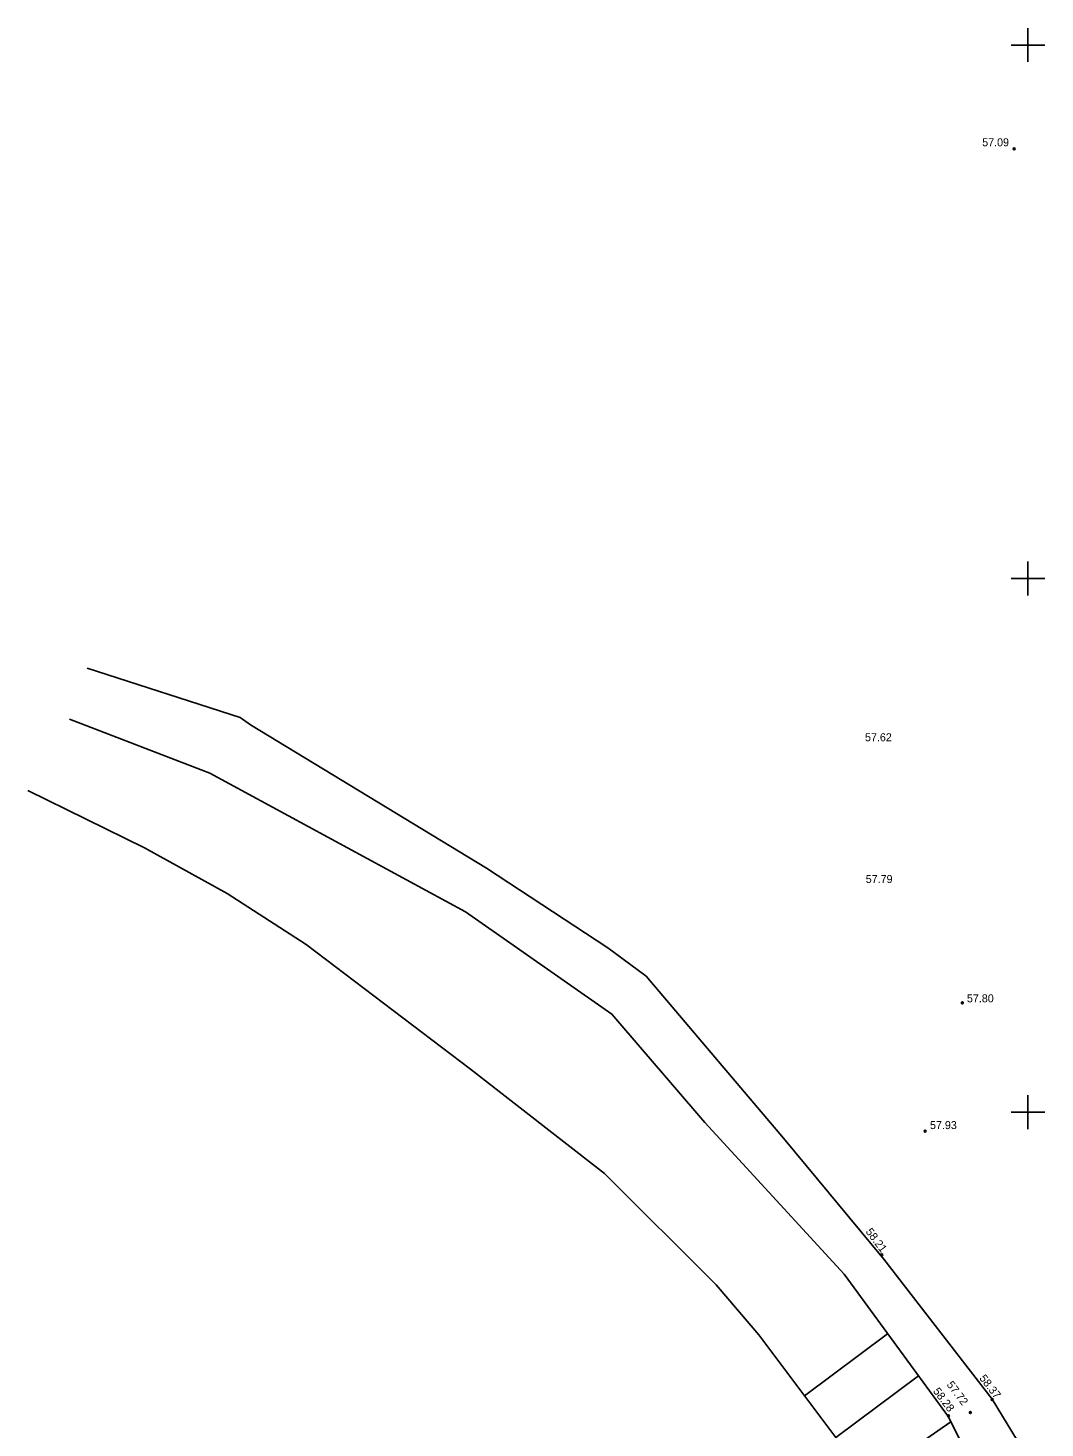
# Model space of a CAD drawing. Extents: x 9156 to 9809, y 2728 to 4000.
# Drawn here: x 9156.3 to 9251.6, y 3770.4 to 3901.6 of the extents above; entities that cross this region are included whole.
import ezdxf

# ---------------------------------------------------------------- set-up
doc = ezdxf.new("R2010")
doc.units = 0
doc.layers.add('Level 54', color=7, linetype='Continuous')

msp = doc.modelspace()

# ---------------------------------------------------------------- linework, layer by layer
at = {"layer": 'Level 54'}
for p, q in [((9250, 3901.59), (9250, 3898.41)), ((9250, 3901.59), (9250, 3898.41)), ((9250, 3901.59), (9250, 3898.41)), ((9250, 3901.59), (9250, 3898.41)), ((9250, 3901.25), (9250, 3898.75)), ((9248.41, 3900), (9250, 3900)), ((9248.41, 3900), (9250, 3900)), ((9248.75, 3900), (9251.25, 3900)), ((9250, 3900), (9251.59, 3900)), ((9250, 3900), (9251.59, 3900)), ((9250, 3851.59), (9250, 3848.41)), ((9250, 3851.59), (9250, 3848.41)), ((9250, 3851.59), (9250, 3848.41)), ((9250, 3851.59), (9250, 3848.41)), ((9250, 3851.25), (9250, 3848.75)), ((9248.41, 3850), (9250, 3850)), ((9248.41, 3850), (9250, 3850)), ((9248.75, 3850), (9251.25, 3850)), ((9250, 3850), (9251.59, 3850)), ((9250, 3850), (9251.59, 3850)), ((9250, 3801.59), (9250, 3798.41)), ((9250, 3801.59), (9250, 3798.41)), ((9250, 3801.59), (9250, 3798.41)), ((9250, 3801.59), (9250, 3798.41)), ((9250, 3801.25), (9250, 3798.75)), ((9248.41, 3800), (9250, 3800)), ((9248.41, 3800), (9250, 3800)), ((9248.75, 3800), (9251.25, 3800)), ((9250, 3800), (9251.59, 3800)), ((9250, 3800), (9251.59, 3800)), ((9236.84, 3779.25), (9229.07, 3773.43)), ((9239.73, 3775.29), (9232.01, 3769.51)), ((9242.77, 3771), (9234.9, 3765.55))]:
    msp.add_line(p, q, dxfattribs=at)
for points in [[(9161.85, 3841.62), (9176.19, 3836.98), (9177.17, 3836.3), (9199.28, 3822.87), (9210.65, 3815.42), (9214.22, 3812.75), (9227.1, 3797.57), (9236.5, 3786.24), (9246.64, 3773.1), (9250, 3767.63)], [(9250, 3758), (9245.04, 3766.44), (9242.54, 3771.46), (9238.98, 3776.32), (9232.77, 3784.82), (9219.73, 3799.04), (9211.02, 3809.19), (9197.3, 3818.77), (9173.35, 3831.76), (9160.19, 3836.83)], [(9244.18, 3750), (9240.19, 3757.92), (9233.97, 3766.9), (9224.79, 3779.14), (9220.8, 3783.83), (9210.33, 3794.25), (9197.76, 3804.02), (9182.37, 3815.73), (9174.96, 3820.5), (9167.23, 3824.76), (9156.31, 3830.16)]]:
    msp.add_lwpolyline(points, dxfattribs=at)
for centre in [(9248.71, 3890.27), (9243.85, 3810.24), (9240.36, 3798.22), (9236.3, 3786.63), (9246.65, 3773.08), (9242.55, 3771.56), (9244.6, 3771.86)]:
    msp.add_circle(centre, 0.0909, dxfattribs=at)

# ---------------------------------------------------------------- texts
for s, p in [('57.09', (9245.71, 3890.51)), ('57.62', (9234.73, 3834.76)), ('57.79', (9234.8, 3821.48)), ('57.80', (9244.28, 3810.3)), ('57.93', (9240.82, 3798.42))]:
    msp.add_text(s, height=0.75, dxfattribs=at).set_placement(p)
for s, rotation, p in [('58.21', 306.7903, (9234.75, 3788.8)), ('58.37', 307.7945, (9245.4, 3775.06)), ('58.28', 307.0243, (9241.06, 3773.85)), ('57.72', 307.1865, (9242.34, 3774.46))]:
    msp.add_text(s, height=0.75, rotation=rotation, dxfattribs=at).set_placement(p)

doc.saveas('drawing.dxf')
